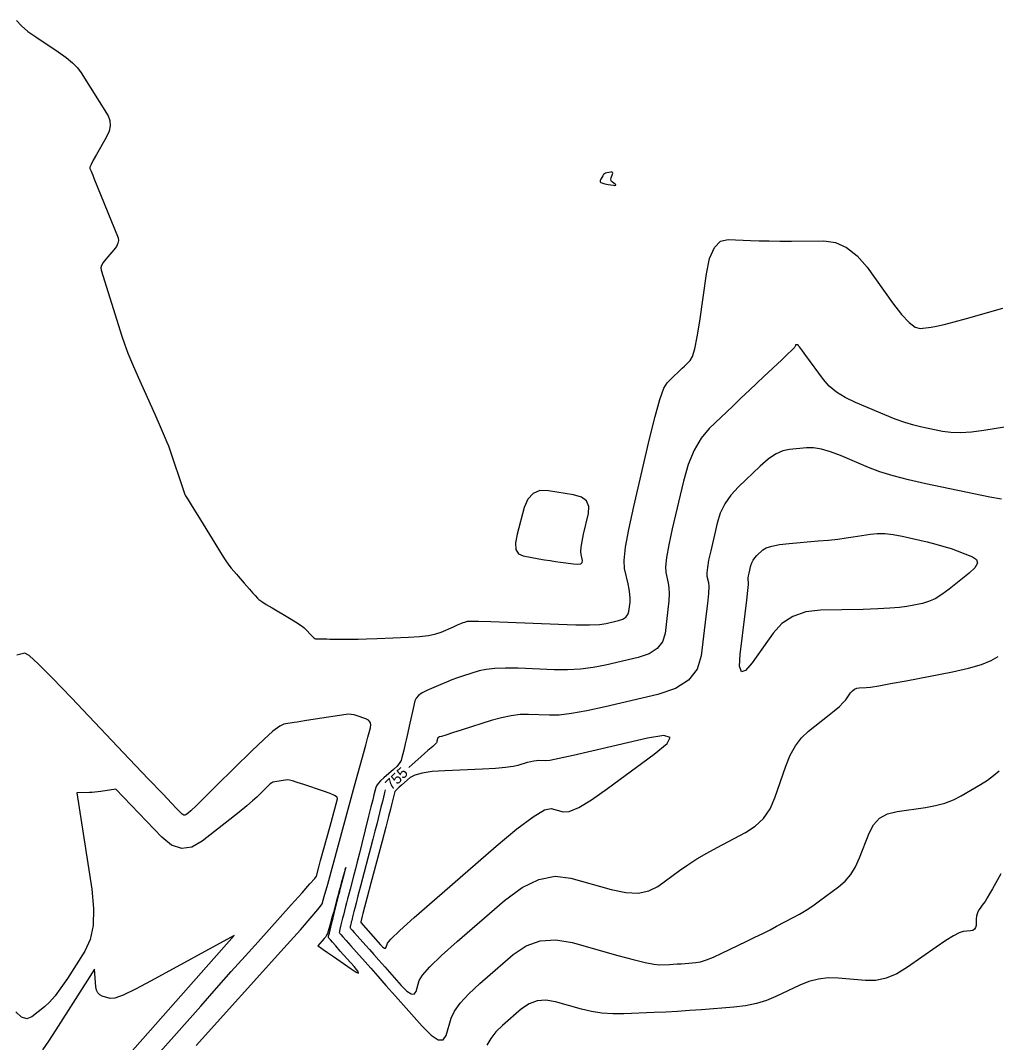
# Model space of a CAD drawing. Extents: x 2082232 to 2083549, y 592624 to 593832.
# Drawn here: x 2082839.5 to 2082902.5, y 593382.4 to 593448.3 of the extents above; entities that cross this region are included whole.
import ezdxf

# ---------------------------------------------------------------- set-up
doc = ezdxf.new("R2010")
doc.units = 0
doc.layers.add('DT_X_Contour_Major', color=7, linetype='Continuous')
doc.layers.add('DT_X_Contour_Minor', color=7, linetype='Continuous')

msp = doc.modelspace()

# ---------------------------------------------------------------- linework, layer by layer
at = {"layer": 'DT_X_Contour_Major'}
for points in [[(2082902.799, 593417.442), (2082902.044, 593417.588), (2082901.013, 593417.798), (2082897.897, 593418.44), (2082896.789, 593418.687), (2082895.804, 593418.945), (2082894.942, 593419.214), (2082894.202, 593419.495), (2082892.392, 593420.26), (2082891.746, 593420.506), (2082891.167, 593420.672), (2082890.654, 593420.757), (2082890.206, 593420.761), (2082889.102, 593420.664), (2082888.674, 593420.57), (2082888.217, 593420.358), (2082887.732, 593420.029), (2082887.218, 593419.583), (2082885.81, 593418.237), (2082885.329, 593417.712), (2082884.94, 593417.146), (2082884.645, 593416.539), (2082884.442, 593415.892), (2082884.026, 593414.11), (2082883.893, 593413.507), (2082883.809, 593413.033), (2082883.773, 593412.689), (2082883.784, 593412.473), (2082883.878, 593412.072), (2082883.895, 593411.822), (2082883.874, 593411.372), (2082883.815, 593410.724), (2082883.719, 593409.876), (2082883.412, 593407.348), (2082883.151, 593406.482), (2082882.6, 593405.778), (2082881.757, 593405.236), (2082880.623, 593404.857), (2082877.21, 593404.062), (2082876.026, 593403.803), (2082875.035, 593403.625), (2082874.237, 593403.526), (2082873.631, 593403.507), (2082872.272, 593403.562), (2082871.738, 593403.552), (2082871.157, 593403.482), (2082870.529, 593403.352), (2082869.853, 593403.161), (2082867.987, 593402.573), (2082867.372, 593402.378), (2082866.924, 593402.235), (2082866.645, 593402.145), (2082866.534, 593402.107), (2082866.462, 593402.076), (2082866.438, 593402.064), (2082866.42, 593402.051), (2082866.408, 593402.037), (2082866.402, 593402.023), (2082866.393, 593401.985), (2082866.389, 593401.97), (2082866.385, 593401.952), (2082866.381, 593401.932), (2082866.376, 593401.91), (2082866.362, 593401.847), (2082866.357, 593401.825), (2082866.352, 593401.805), (2082866.348, 593401.788), (2082866.345, 593401.772), (2082866.336, 593401.735), (2082866.272, 593401.669), (2082866.086, 593401.499), (2082865.779, 593401.226), (2082865.35, 593400.848), (2082864.537, 593400.136)], [(2082864.063, 593386.075), (2082864.423, 593385.713), (2082864.702, 593385.529), (2082864.9, 593385.523), (2082865.017, 593385.695), (2082865.221, 593386.391), (2082865.431, 593386.744), (2082865.909, 593387.281), (2082866.655, 593388.002), (2082867.668, 593388.907), (2082870.728, 593391.566), (2082871.855, 593392.403), (2082872.941, 593392.922), (2082873.986, 593393.123), (2082874.99, 593393.005), (2082877.613, 593392.264), (2082878.539, 593392.069), (2082879.349, 593392.039), (2082880.043, 593392.173), (2082880.623, 593392.472), (2082882.013, 593393.49), (2082882.555, 593393.869), (2082883.139, 593394.243), (2082883.765, 593394.611), (2082884.432, 593394.975), (2082886.267, 593395.936), (2082886.902, 593396.347), (2082887.431, 593396.858), (2082887.853, 593397.47), (2082888.168, 593398.183), (2082888.869, 593400.218), (2082889.157, 593400.931), (2082889.495, 593401.545), (2082889.885, 593402.06), (2082890.326, 593402.475), (2082891.569, 593403.451), (2082891.992, 593403.792), (2082892.327, 593404.082), (2082892.574, 593404.322), (2082892.734, 593404.512), (2082893.045, 593404.952), (2082893.168, 593405.096), (2082893.303, 593405.2), (2082893.451, 593405.264), (2082893.611, 593405.288), (2082894.055, 593405.298), (2082894.341, 593405.328), (2082894.867, 593405.412), (2082895.632, 593405.549), (2082896.636, 593405.739), (2082899.633, 593406.319), (2082900.659, 593406.543), (2082901.49, 593406.781), (2082902.125, 593407.033), (2082902.564, 593407.299)], [(2082848.34, 593381.596), (2082851.124, 593384.749), (2082852.138, 593385.895), (2082853.092, 593386.968), (2082853.985, 593387.968), (2082854.818, 593388.895), (2082856.957, 593391.271), (2082857.661, 593392.056), (2082858.166, 593392.627), (2082858.474, 593392.986), (2082858.584, 593393.132), (2082858.764, 593393.79), (2082858.858, 593394.134), (2082859.467, 593396.356), (2082859.531, 593396.587), (2082859.948, 593398.11), (2082859.912, 593398.216), (2082859.749, 593398.336), (2082859.461, 593398.471), (2082859.047, 593398.62), (2082857.773, 593399.038), (2082857.351, 593399.174), (2082857.039, 593399.27), (2082856.839, 593399.325), (2082856.749, 593399.34), (2082856.591, 593399.315), (2082856.449, 593399.293), (2082855.777, 593399.188), (2082855.714, 593399.157), (2082855.609, 593399.077), (2082855.465, 593398.948), (2082855.28, 593398.77), (2082854.732, 593398.232), (2082854.469, 593397.99), (2082854.09, 593397.666), (2082853.596, 593397.263), (2082852.987, 593396.778), (2082851.209, 593395.378), (2082850.546, 593395.001), (2082849.891, 593394.921), (2082849.243, 593395.137), (2082848.603, 593395.65), (2082845.634, 593398.736), (2082844.684, 593398.587), (2082844.484, 593398.559), (2082844.292, 593398.539), (2082844.109, 593398.525), (2082843.933, 593398.52), (2082843.134, 593398.511), (2082844.083, 593392.285), (2082844.209, 593391.035), (2082844.177, 593389.953), (2082843.988, 593389.039), (2082843.642, 593388.293), (2082842.512, 593386.528), (2082842.102, 593385.918), (2082841.721, 593385.411), (2082841.369, 593385.008), (2082841.045, 593384.709), (2082840.219, 593384.048), (2082839.897, 593383.918), (2082839.551, 593384.026), (2082839.18, 593384.37)], [(2082863.026, 593398.689), (2082862.987, 593398.535), (2082862.96, 593398.425), (2082862.911, 593398.229), (2082862.841, 593397.947), (2082862.748, 593397.577), (2082862.474, 593396.478), (2082862.362, 593396.032), (2082862.23, 593395.519), (2082862.079, 593394.94), (2082861.909, 593394.293), (2082861.429, 593392.48), (2082861.267, 593391.868), (2082861.142, 593391.394), (2082861.054, 593391.057), (2082861.003, 593390.857), (2082860.916, 593390.508), (2082860.885, 593390.385), (2082860.859, 593390.279), (2082860.836, 593390.19), (2082860.818, 593390.117), (2082860.775, 593389.945), (2082860.762, 593389.887), (2082860.755, 593389.844), (2082860.753, 593389.814), (2082860.758, 593389.798), (2082860.778, 593389.776), (2082860.811, 593389.739), (2082860.894, 593389.645), (2082861.029, 593389.494), (2082861.213, 593389.285), (2082861.774, 593388.654), (2082862.007, 593388.391), (2082862.289, 593388.074), (2082862.618, 593387.703), (2082862.995, 593387.278), (2082864.063, 593386.075)]]:
    msp.add_lwpolyline(points, dxfattribs=at)
at = {"layer": 'DT_X_Contour_Minor'}
for points in [[(2082839.238, 593448.334), (2082839.558, 593447.981), (2082839.968, 593447.625), (2082840.47, 593447.266), (2082841.93, 593446.305), (2082842.433, 593445.951), (2082842.848, 593445.609), (2082843.174, 593445.279), (2082843.411, 593444.962), (2082845.138, 593442.179), (2082845.263, 593441.878), (2082845.285, 593441.545), (2082845.204, 593441.182), (2082845.019, 593440.786), (2082844.388, 593439.69), (2082844.183, 593439.325), (2082844.044, 593439.051), (2082843.969, 593438.87), (2082843.959, 593438.78), (2082844.019, 593438.664), (2082844.049, 593438.6), (2082844.094, 593438.495), (2082844.154, 593438.351), (2082844.23, 593438.166), (2082845.781, 593434.309), (2082845.813, 593434.141), (2082845.78, 593433.955), (2082845.682, 593433.753), (2082845.519, 593433.535), (2082844.999, 593432.929), (2082844.833, 593432.715), (2082844.725, 593432.527), (2082844.676, 593432.365), (2082844.685, 593432.23), (2082846.024, 593427.96), (2082846.19, 593427.476), (2082846.423, 593426.875), (2082846.722, 593426.156), (2082847.087, 593425.321), (2082848.148, 593422.938), (2082848.501, 593422.14), (2082848.766, 593421.533), (2082848.942, 593421.119), (2082849.029, 593420.896), (2082850.089, 593417.756), (2082850.145, 593417.658), (2082850.302, 593417.398), (2082850.561, 593416.975), (2082850.922, 593416.39), (2082852.019, 593414.611), (2082852.394, 593414.01), (2082852.697, 593413.54), (2082852.929, 593413.201), (2082853.088, 593412.994), (2082853.417, 593412.616), (2082853.541, 593412.473), (2082853.792, 593412.184), (2082853.92, 593412.038), (2082854.261, 593411.646), (2082854.38, 593411.509), (2082854.48, 593411.394), (2082854.626, 593411.226), (2082854.772, 593411.059), (2082854.872, 593410.973), (2082855.065, 593410.841), (2082855.349, 593410.662), (2082855.725, 593410.438), (2082856.851, 593409.777), (2082857.234, 593409.545), (2082857.54, 593409.343), (2082857.769, 593409.171), (2082857.921, 593409.03), (2082858.224, 593408.695), (2082858.328, 593408.585), (2082858.414, 593408.506), (2082858.482, 593408.459), (2082858.531, 593408.443), (2082858.638, 593408.441), (2082858.747, 593408.439), (2082858.822, 593408.438), (2082858.912, 593408.437), (2082859.17, 593408.432), (2082859.264, 593408.431), (2082859.442, 593408.428), (2082859.526, 593408.427), (2082859.743, 593408.423), (2082859.834, 593408.422), (2082859.945, 593408.42), (2082860.226, 593408.416), (2082860.653, 593408.409), (2082860.888, 593408.411), (2082861.274, 593408.421), (2082861.809, 593408.439), (2082862.495, 593408.466), (2082864.525, 593408.549), (2082865.228, 593408.593), (2082865.814, 593408.661), (2082866.285, 593408.754), (2082866.639, 593408.871), (2082867.429, 593409.218), (2082867.696, 593409.334), (2082867.906, 593409.423), (2082868.059, 593409.485), (2082868.154, 593409.52), (2082868.332, 593409.576), (2082868.545, 593409.588), (2082869.048, 593409.583), (2082869.842, 593409.56), (2082870.927, 593409.519), (2082874.209, 593409.386), (2082875.323, 593409.351), (2082876.206, 593409.347), (2082876.857, 593409.372), (2082877.276, 593409.428), (2082878.085, 593409.616), (2082878.354, 593409.706), (2082878.554, 593409.835), (2082878.684, 593410.001), (2082878.746, 593410.207), (2082878.819, 593410.806), (2082878.832, 593411.048), (2082878.817, 593411.327), (2082878.773, 593411.641), (2082878.7, 593411.992), (2082878.469, 593412.974), (2082878.442, 593413.501), (2082878.531, 593414.344), (2082878.737, 593415.504), (2082879.061, 593416.981), (2082880.08, 593421.341), (2082880.437, 593422.794), (2082880.744, 593423.881), (2082881.001, 593424.604), (2082881.209, 593424.961), (2082881.696, 593425.426), (2082881.873, 593425.595), (2082882.039, 593425.753), (2082882.194, 593425.901), (2082882.339, 593426.038), (2082882.71, 593426.388), (2082882.852, 593426.646), (2082883, 593427.156), (2082883.154, 593427.919), (2082883.314, 593428.934), (2082883.748, 593431.977), (2082883.958, 593432.972), (2082884.262, 593433.676), (2082884.66, 593434.088), (2082885.153, 593434.209), (2082886.593, 593434.143), (2082887.163, 593434.122), (2082887.794, 593434.108), (2082888.484, 593434.101), (2082889.234, 593434.102), (2082891.316, 593434.114), (2082892.076, 593434.011), (2082892.796, 593433.692), (2082893.475, 593433.157), (2082894.113, 593432.407), (2082895.762, 593430.118), (2082896.336, 593429.371), (2082896.823, 593428.847), (2082897.223, 593428.546), (2082897.536, 593428.467), (2082898.254, 593428.555), (2082898.599, 593428.615), (2082899.095, 593428.727), (2082899.742, 593428.893), (2082900.539, 593429.112), (2082902.868, 593429.767)], [(2082877.743, 593437.705), (2082877.844, 593437.693), (2082877.897, 593437.699), (2082877.902, 593437.722), (2082877.86, 593437.762), (2082877.682, 593437.894), (2082877.628, 593437.948), (2082877.597, 593438.013), (2082877.591, 593438.087), (2082877.609, 593438.171), (2082877.69, 593438.409), (2082877.705, 593438.484), (2082877.69, 593438.534), (2082877.645, 593438.557), (2082877.571, 593438.553), (2082877.331, 593438.508), (2082877.247, 593438.483), (2082877.173, 593438.442), (2082877.11, 593438.385), (2082877.057, 593438.311), (2082876.93, 593438.092), (2082876.895, 593438.018), (2082876.883, 593437.96), (2082876.896, 593437.917), (2082876.932, 593437.89), (2082877.062, 593437.84), (2082877.12, 593437.821), (2082877.197, 593437.801), (2082877.294, 593437.781), (2082877.409, 593437.76), (2082877.743, 593437.705)], [(2082903.906, 593422.253), (2082901.655, 593421.887), (2082900.855, 593421.78), (2082900.141, 593421.732), (2082899.515, 593421.745), (2082898.977, 593421.817), (2082897.656, 593422.089), (2082897.135, 593422.216), (2082896.56, 593422.391), (2082895.932, 593422.616), (2082895.252, 593422.89), (2082893.367, 593423.687), (2082892.708, 593424.003), (2082892.145, 593424.354), (2082891.678, 593424.741), (2082891.307, 593425.163), (2082890.16, 593426.723), (2082889.95, 593427.009), (2082889.816, 593427.192), (2082889.757, 593427.272), (2082889.701, 593427.35), (2082889.681, 593427.375), (2082889.663, 593427.393), (2082889.646, 593427.404), (2082889.63, 593427.407), (2082889.591, 593427.407), (2082889.577, 593427.407), (2082889.564, 593427.407), (2082889.552, 593427.408), (2082889.541, 593427.408), (2082889.514, 593427.409), (2082889.504, 593427.407), (2082889.497, 593427.399), (2082889.491, 593427.386), (2082889.487, 593427.367), (2082889.479, 593427.31), (2082889.422, 593427.24), (2082889.258, 593427.073), (2082888.986, 593426.809), (2082888.607, 593426.448), (2082887.452, 593425.357), (2082887.002, 593424.931), (2082886.518, 593424.472), (2082886.001, 593423.979), (2082885.45, 593423.453), (2082883.935, 593422.006), (2082883.404, 593421.387), (2082882.948, 593420.615), (2082882.567, 593419.692), (2082882.261, 593418.617), (2082881.543, 593415.546), (2082881.315, 593414.506), (2082881.17, 593413.689), (2082881.107, 593413.095), (2082881.127, 593412.724), (2082881.289, 593412.032), (2082881.334, 593411.732), (2082881.345, 593411.35), (2082881.324, 593410.886), (2082881.269, 593410.341), (2082881.079, 593408.778), (2082880.918, 593408.242), (2082880.577, 593407.806), (2082880.055, 593407.471), (2082879.354, 593407.236), (2082877.243, 593406.745), (2082876.442, 593406.588), (2082875.621, 593406.486), (2082874.78, 593406.439), (2082873.92, 593406.446), (2082871.599, 593406.54), (2082870.79, 593406.556), (2082870.103, 593406.532), (2082869.537, 593406.47), (2082869.093, 593406.369), (2082868.071, 593406.046), (2082867.693, 593405.922), (2082867.325, 593405.79), (2082866.967, 593405.65), (2082866.62, 593405.504), (2082865.707, 593405.103), (2082865.402, 593404.949), (2082865.172, 593404.787), (2082865.018, 593404.617), (2082864.939, 593404.44), (2082864.829, 593403.955), (2082864.785, 593403.759), (2082864.676, 593403.281), (2082864.611, 593402.998), (2082864.431, 593402.205), (2082864.367, 593401.922), (2082864.309, 593401.669), (2082864.215, 593401.253), (2082864.106, 593400.777), (2082864.042, 593400.595), (2082863.929, 593400.407), (2082863.767, 593400.212), (2082863.557, 593400.01), (2082862.934, 593399.464), (2082862.726, 593399.271), (2082862.569, 593399.102), (2082862.465, 593398.958), (2082862.412, 593398.839), (2082862.296, 593398.375), (2082862.217, 593398.058), (2082862.104, 593397.602), (2082861.955, 593397.006), (2082861.512, 593395.231), (2082861.356, 593394.605), (2082861.218, 593394.06), (2082861.098, 593393.595), (2082860.998, 593393.21), (2082860.754, 593392.289), (2082860.668, 593391.961), (2082860.591, 593391.666), (2082860.523, 593391.404), (2082860.466, 593391.176), (2082860.325, 593390.612), (2082860.275, 593390.414), (2082860.232, 593390.242), (2082860.167, 593389.98), (2082860.097, 593389.702), (2082860.076, 593389.609), (2082860.064, 593389.539), (2082860.062, 593389.491), (2082860.07, 593389.466), (2082860.102, 593389.43), (2082860.155, 593389.37), (2082860.29, 593389.218), (2082860.507, 593388.974), (2082860.805, 593388.638), (2082862.087, 593387.194), (2082862.541, 593386.682), (2082863.073, 593386.083), (2082863.681, 593385.398), (2082865.406, 593383.455)], [(2082875.658, 593413.882), (2082875.642, 593414.075), (2082875.664, 593414.357), (2082875.725, 593414.728), (2082875.824, 593415.188), (2082876.138, 593416.533), (2082876.165, 593416.986), (2082876.013, 593417.338), (2082875.679, 593417.588), (2082875.165, 593417.736), (2082873.553, 593417.995), (2082873.003, 593418), (2082872.559, 593417.821), (2082872.223, 593417.457), (2082871.995, 593416.909), (2082871.529, 593415.201), (2082871.423, 593414.632), (2082871.455, 593414.207), (2082871.625, 593413.925), (2082871.933, 593413.786), (2082872.938, 593413.607), (2082873.308, 593413.543), (2082873.663, 593413.485), (2082874.004, 593413.434), (2082874.331, 593413.388), (2082875.182, 593413.275), (2082875.457, 593413.256), (2082875.643, 593413.285), (2082875.741, 593413.362), (2082875.75, 593413.487), (2082875.658, 593413.882)], [(2082894.333, 593415.199), (2082894.775, 593415.242), (2082895.263, 593415.233), (2082895.797, 593415.172), (2082896.377, 593415.059), (2082897.984, 593414.689), (2082898.558, 593414.549), (2082899.074, 593414.407), (2082899.531, 593414.264), (2082899.931, 593414.119), (2082900.919, 593413.729), (2082901.183, 593413.553), (2082901.234, 593413.318), (2082901.072, 593413.023), (2082900.698, 593412.668), (2082899.415, 593411.644), (2082898.946, 593411.298), (2082898.503, 593411.031), (2082898.084, 593410.84), (2082897.691, 593410.728), (2082896.675, 593410.532), (2082896.213, 593410.464), (2082895.59, 593410.41), (2082894.805, 593410.369), (2082893.858, 593410.34), (2082891.118, 593410.281), (2082890.156, 593410.173), (2082889.324, 593409.891), (2082888.622, 593409.435), (2082888.051, 593408.807), (2082886.702, 593406.9), (2082886.275, 593406.397), (2082886.003, 593406.319), (2082885.888, 593406.666), (2082885.93, 593407.438), (2082886.248, 593410.061), (2082886.351, 593410.928), (2082886.422, 593411.558), (2082886.461, 593411.953), (2082886.468, 593412.112), (2082886.442, 593412.223), (2082886.438, 593412.283), (2082886.448, 593412.378), (2082886.472, 593412.509), (2082886.508, 593412.675), (2082886.623, 593413.167), (2082886.679, 593413.346), (2082886.761, 593413.513), (2082886.868, 593413.67), (2082887.001, 593413.815), (2082887.39, 593414.186), (2082887.605, 593414.316), (2082887.96, 593414.426), (2082888.455, 593414.517), (2082889.089, 593414.588), (2082890.967, 593414.752), (2082891.635, 593414.815), (2082892.232, 593414.879), (2082892.759, 593414.945), (2082893.214, 593415.014), (2082894.333, 593415.199)], [(2082850.829, 593382.197), (2082856.489, 593388.48), (2082857.553, 593389.67), (2082858.32, 593390.545), (2082858.79, 593391.106), (2082858.963, 593391.352), (2082859.09, 593391.815), (2082859.31, 593392.619), (2082861.044, 593398.947), (2082861.763, 593401.574), (2082861.907, 593402.099), (2082862.072, 593402.7), (2082862.1, 593402.906), (2082862.059, 593403.072), (2082861.951, 593403.2), (2082861.774, 593403.289), (2082861.212, 593403.473), (2082861.01, 593403.531), (2082860.825, 593403.565), (2082860.657, 593403.577), (2082860.506, 593403.566), (2082858.504, 593403.253), (2082857.822, 593403.146), (2082857.576, 593403.107), (2082857.349, 593403.072), (2082857.141, 593403.039), (2082856.476, 593402.935), (2082856.213, 593402.806), (2082855.782, 593402.474), (2082855.182, 593401.94), (2082854.415, 593401.204), (2082852.143, 593398.972), (2082851.39, 593398.233), (2082850.836, 593397.693), (2082850.48, 593397.35), (2082850.322, 593397.205), (2082850.164, 593397.081), (2082850.099, 593397.055), (2082850.021, 593397.069), (2082849.93, 593397.123), (2082849.826, 593397.217), (2082849.533, 593397.522), (2082849.261, 593397.807), (2082848.667, 593398.431), (2082847.75, 593399.395), (2082846.511, 593400.699), (2082842.776, 593404.63), (2082841.538, 593405.916), (2082840.625, 593406.827), (2082840.039, 593407.361), (2082839.778, 593407.52), (2082839.516, 593407.442), (2082839.249, 593407.38)], [(2082862.721, 593388.695), (2082862.859, 593388.555), (2082862.967, 593388.484), (2082863.043, 593388.482), (2082863.088, 593388.548), (2082863.167, 593388.817), (2082863.379, 593389.067), (2082863.956, 593389.615), (2082864.899, 593390.463), (2082866.207, 593391.609), (2082870.183, 593395.063), (2082871.523, 593396.186), (2082872.563, 593396.965), (2082873.302, 593397.4), (2082873.74, 593397.491), (2082874.508, 593397.274), (2082874.902, 593397.307), (2082875.509, 593397.568), (2082876.327, 593398.057), (2082877.357, 593398.774), (2082880.386, 593400.992), (2082881.211, 593401.68), (2082881.414, 593402.082), (2082880.994, 593402.197), (2082879.953, 593402.025), (2082876.346, 593401.185), (2082875.144, 593400.91), (2082874.242, 593400.715), (2082873.642, 593400.601), (2082873.342, 593400.567), (2082872.944, 593400.583), (2082872.785, 593400.579), (2082872.607, 593400.556), (2082872.409, 593400.514), (2082872.192, 593400.452), (2082871.588, 593400.261), (2082871.276, 593400.194), (2082870.792, 593400.134), (2082870.137, 593400.083), (2082869.31, 593400.039), (2082866.877, 593399.933), (2082866.052, 593399.876), (2082865.404, 593399.783), (2082864.932, 593399.654), (2082864.635, 593399.489), (2082864.08, 593399.003), (2082863.897, 593398.84), (2082863.765, 593398.716), (2082863.683, 593398.632), (2082863.651, 593398.587), (2082863.436, 593397.725), (2082863.368, 593397.459), (2082863.242, 593396.979), (2082863.06, 593396.285), (2082862.82, 593395.377), (2082862.103, 593392.67), (2082861.867, 593391.776), (2082861.694, 593391.122), (2082861.585, 593390.71), (2082861.541, 593390.539), (2082861.453, 593390.187), (2082861.448, 593390.165), (2082861.445, 593390.148), (2082861.444, 593390.137), (2082861.446, 593390.131), (2082862.721, 593388.695)], [(2082865.406, 593383.455), (2082865.987, 593382.87), (2082866.438, 593382.573), (2082866.757, 593382.563), (2082866.946, 593382.841), (2082867.275, 593383.965), (2082867.483, 593384.421), (2082867.862, 593384.946), (2082868.41, 593385.541), (2082869.129, 593386.205), (2082871.274, 593388.069), (2082872.116, 593388.641), (2082873.031, 593388.961), (2082874.022, 593389.029), (2082875.086, 593388.844), (2082878.025, 593388.015), (2082879.019, 593387.744), (2082879.799, 593387.553), (2082880.365, 593387.443), (2082880.716, 593387.413), (2082881.366, 593387.44), (2082881.612, 593387.452), (2082881.861, 593387.466), (2082882.115, 593387.482), (2082882.372, 593387.502), (2082883.063, 593387.557), (2082883.363, 593387.61), (2082883.744, 593387.729), (2082884.207, 593387.912), (2082884.751, 593388.161), (2082886.309, 593388.911), (2082886.871, 593389.184), (2082887.386, 593389.438), (2082887.856, 593389.675), (2082888.279, 593389.894), (2082889.348, 593390.454), (2082889.755, 593390.679), (2082890.176, 593390.936), (2082890.609, 593391.224), (2082891.056, 593391.543), (2082892.266, 593392.435), (2082892.691, 593392.803), (2082893.06, 593393.238), (2082893.374, 593393.739), (2082893.631, 593394.307), (2082894.242, 593395.911), (2082894.527, 593396.449), (2082894.926, 593396.861), (2082895.438, 593397.147), (2082896.062, 593397.307), (2082897.879, 593397.564), (2082898.534, 593397.683), (2082899.135, 593397.847), (2082899.683, 593398.056), (2082900.178, 593398.31), (2082901.427, 593399.048), (2082901.875, 593399.33), (2082902.282, 593399.621), (2082902.647, 593399.922)], [(2082859.928, 593391.494), (2082860.039, 593391.938), (2082860.068, 593392.054), (2082860.079, 593392.099), (2082860.087, 593392.126), (2082860.097, 593392.169), (2082860.168, 593392.451), (2082860.409, 593393.418), (2082860.459, 593393.621), (2082860.473, 593393.688), (2082860.451, 593393.617), (2082860.393, 593393.409), (2082860.191, 593392.672), (2082860.115, 593392.395), (2082860.039, 593392.115), (2082859.962, 593391.834), (2082859.884, 593391.551), (2082859.676, 593390.792), (2082859.603, 593390.526), (2082859.54, 593390.296), (2082859.487, 593390.102), (2082859.444, 593389.945), (2082859.342, 593389.573), (2082859.298, 593389.438), (2082859.241, 593389.315), (2082859.172, 593389.202), (2082859.091, 593389.099), (2082858.682, 593388.645), (2082858.779, 593388.576), (2082858.851, 593388.526), (2082859.025, 593388.404), (2082859.301, 593388.21), (2082859.68, 593387.945), (2082860.824, 593387.143), (2082861.158, 593386.927), (2082861.301, 593386.88), (2082861.254, 593387.002), (2082861.016, 593387.293), (2082860.127, 593388.294), (2082859.833, 593388.625), (2082859.618, 593388.867), (2082859.483, 593389.02), (2082859.426, 593389.084), (2082859.381, 593389.134), (2082859.371, 593389.169), (2082859.374, 593389.235), (2082859.39, 593389.332), (2082859.419, 593389.46), (2082859.515, 593389.844), (2082859.556, 593390.006), (2082859.606, 593390.205), (2082859.665, 593390.442), (2082859.733, 593390.715), (2082859.928, 593391.494)], [(2082902.74, 593393.27), (2082902.209, 593392.322), (2082902.023, 593391.994), (2082901.862, 593391.721), (2082901.726, 593391.502), (2082901.616, 593391.339), (2082901.357, 593390.975), (2082901.271, 593390.836), (2082901.209, 593390.69), (2082901.17, 593390.539), (2082901.155, 593390.381), (2082901.147, 593389.953), (2082901.122, 593389.811), (2082901.053, 593389.705), (2082900.94, 593389.634), (2082900.784, 593389.6), (2082900.308, 593389.558), (2082900.066, 593389.483), (2082899.695, 593389.29), (2082899.195, 593388.979), (2082898.567, 593388.55), (2082896.721, 593387.25), (2082896.033, 593386.83), (2082895.353, 593386.547), (2082894.68, 593386.4), (2082894.016, 593386.39), (2082892.254, 593386.544), (2082891.604, 593386.56), (2082890.975, 593386.492), (2082890.366, 593386.34), (2082889.777, 593386.104), (2082888.236, 593385.362), (2082887.633, 593385.111), (2082886.978, 593384.913), (2082886.272, 593384.77), (2082885.514, 593384.68), (2082883.427, 593384.514), (2082882.649, 593384.455), (2082881.884, 593384.405), (2082881.13, 593384.362), (2082880.388, 593384.327), (2082878.425, 593384.245), (2082877.702, 593384.241), (2082877.005, 593384.289), (2082876.334, 593384.388), (2082875.689, 593384.541), (2082874.005, 593385.016), (2082873.395, 593385.122), (2082872.827, 593385.083), (2082872.302, 593384.9), (2082871.82, 593384.572), (2082870.591, 593383.503), (2082870.17, 593383.094), (2082869.83, 593382.666), (2082869.57, 593382.22)], [(2082846.074, 593381.159), (2082853.273, 593389.31), (2082847.931, 593386.375), (2082846.906, 593385.832), (2082846.12, 593385.461), (2082845.574, 593385.263), (2082845.267, 593385.236), (2082844.767, 593385.395), (2082844.601, 593385.477), (2082844.477, 593385.605), (2082844.396, 593385.778), (2082844.357, 593385.997), (2082844.274, 593387.123), (2082841.778, 593383.226), (2082841.294, 593382.482), (2082840.914, 593381.923)]]:
    msp.add_lwpolyline(points, dxfattribs=at)

# ---------------------------------------------------------------- texts
at = {"layer": 'DT_X_Contour_Major'}
msp.add_text('755', height=0.7, rotation=43.74528, dxfattribs=at).set_placement((2082863.42, 593398.642))

doc.saveas('drawing.dxf')
